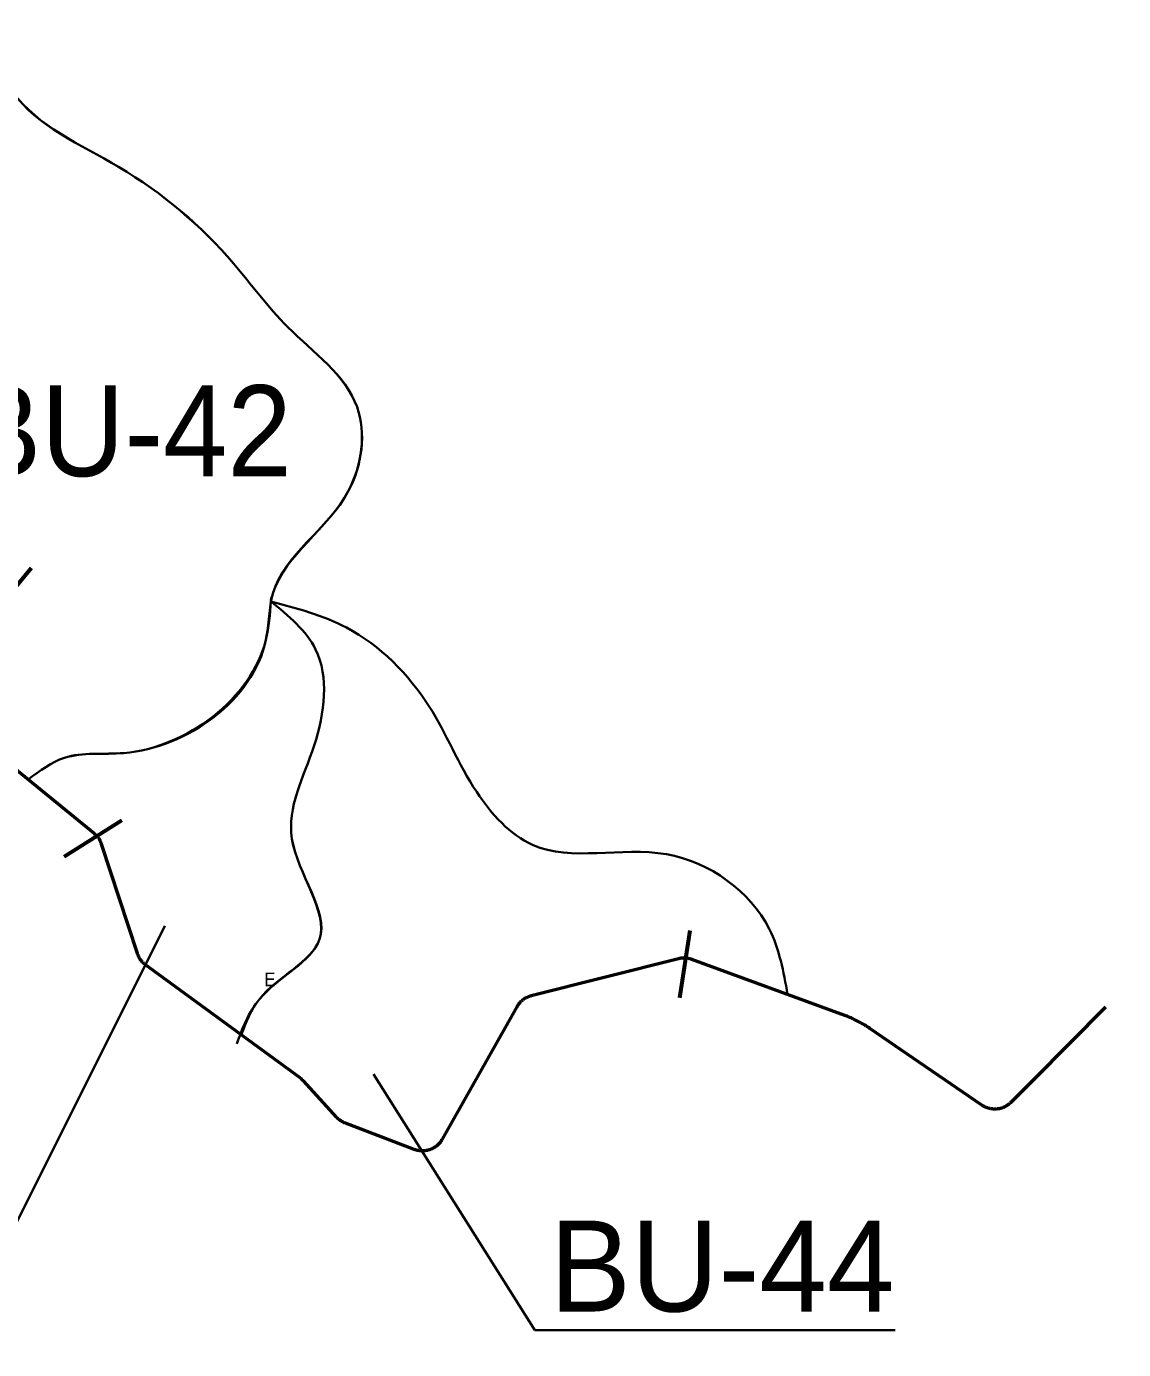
# Model space of a CAD drawing. Extents: x 553962 to 842807, y 8883888 to 9032388.
# Drawn here: x 617002 to 621825, y 8964199 to 8970016 of the extents above; entities that cross this region are included whole.
import ezdxf

# ---------------------------------------------------------------- set-up
doc = ezdxf.new("R2010")
doc.units = 0
doc.header["$LTSCALE"] = 150
doc.linetypes.add('MEDIUM_DASHED', pattern=[4.5, 3, -1.5])
for name, color, linetype, lineweight in [('20', 7, 'Continuous', 35), ('40', 7, 'Continuous', 60), ('60', 7, 'Continuous', 53), ('9', 7, 'Continuous', 90)]:
    doc.layers.add(name, color=color, linetype=linetype, lineweight=lineweight)

msp = doc.modelspace()

# ---------------------------------------------------------------- linework, layer by layer
at = {"layer": '20'}
for p, q in [((618076.1, 8967490.2), (618075.9, 8967488.8)), ((618075.9, 8967488.8), (618076.7, 8967487.9))]:
    msp.add_line(p, q, dxfattribs=at)
for points in [[(617010.1, 8966704.2), (616892.2, 8966800.4), (616890.1, 8966802.2), (616888, 8966804.1), (616885.9, 8966806.1), (616883.9, 8966808.1), (616882, 8966810.1), (616880.1, 8966812.2), (616878.2, 8966814.4), (616876.5, 8966816.6), (616874.8, 8966818.8)], [(617946.7, 8965582), (617525.8, 8965890.2), (617523.5, 8965891.9), (617521.3, 8965893.7), (617519.1, 8965895.5), (617517, 8965897.4), (617515, 8965899.4), (617513, 8965901.4), (617511.1, 8965903.4), (617509.2, 8965905.6), (617507.3, 8965907.7), (617505.6, 8965909.9), (617503.9, 8965912.2), (617502.3, 8965914.5), (617500.7, 8965916.9), (617499.2, 8965919.3), (617497.8, 8965921.7), (617496.4, 8965924.2), (617495.2, 8965926.7), (617493.9, 8965929.3), (617492.8, 8965931.9), (617491.7, 8965934.5), (617490.7, 8965937.1), (617489.8, 8965939.7), (617331.8, 8966421.2), (617330.9, 8966423.9), (617329.9, 8966426.6), (617328.8, 8966429.2), (617327.7, 8966431.8), (617326.5, 8966434.3), (617325.2, 8966436.8), (617323.8, 8966439.3), (617322.4, 8966441.8), (617320.9, 8966444.2), (617319.3, 8966446.5), (617317.7, 8966448.8), (617316, 8966451.1), (617314.2, 8966453.3), (617312.4, 8966455.5), (617310.6, 8966457.6), (617308.6, 8966459.6), (617306.6, 8966461.6), (617304.6, 8966463.6), (617302.5, 8966465.5), (617300.3, 8966467.3), (617300, 8966467.5), (617010.7, 8966703.7)], [(620349.2, 8965759.7), (619927.8, 8965914.1), (619925.2, 8965915.1), (619922.5, 8965915.9), (619919.7, 8965916.7), (619917, 8965917.4), (619914.2, 8965918.1), (619911.5, 8965918.6), (619908.7, 8965919.1), (619905.9, 8965919.5), (619903.1, 8965919.8), (619900.2, 8965920), (619897.4, 8965920.2), (619894.6, 8965920.2), (619891.8, 8965920.2), (619888.9, 8965920.2), (619886.1, 8965920), (619883.3, 8965919.7), (619880.5, 8965919.4), (619877.7, 8965919), (619874.9, 8965918.5), (619872.1, 8965918), (619869.4, 8965917.3), (619869, 8965917.2), (619220.9, 8965753.9), (619218.1, 8965753.2), (619215.4, 8965752.4), (619212.7, 8965751.5), (619210.1, 8965750.6), (619207.4, 8965749.5), (619204.8, 8965748.4), (619202.3, 8965747.2), (619199.7, 8965746), (619197.2, 8965744.7), (619194.8, 8965743.3), (619192.3, 8965741.8), (619190, 8965740.3), (619187.6, 8965738.7), (619185.3, 8965737), (619183.1, 8965735.3), (619180.9, 8965733.5), (619178.8, 8965731.6), (619176.7, 8965729.7), (619174.7, 8965727.8), (619172.7, 8965725.7), (619170.8, 8965723.6), (619168.9, 8965721.5), (619167.1, 8965719.3), (619165.4, 8965717.1), (619163.7, 8965714.8), (619162.1, 8965712.5), (619160.6, 8965710.1), (619159.1, 8965707.7), (619158.2, 8965706), (618829.8, 8965123.2), (618828.3, 8965120.7), (618826.9, 8965118.3), (618825.3, 8965116), (618823.7, 8965113.6), (618822, 8965111.4), (618820.2, 8965109.2), (618818.4, 8965107), (618816.5, 8965104.9), (618814.6, 8965102.8), (618812.6, 8965100.8), (618810.6, 8965098.8), (618808.5, 8965097), (618806.3, 8965095.1), (618804.1, 8965093.4), (618801.8, 8965091.7), (618799.5, 8965090), (618797.2, 8965088.4), (618794.8, 8965086.9), (618792.4, 8965085.5), (618789.9, 8965084.1), (618787.4, 8965082.8), (618784.8, 8965081.6), (618782.2, 8965080.4), (618779.6, 8965079.3), (618777, 8965078.3), (618774.3, 8965077.4), (618771.6, 8965076.5), (618768.9, 8965075.8), (618766.2, 8965075.1), (618763.4, 8965074.4), (618760.6, 8965073.9), (618757.8, 8965073.4), (618755.1, 8965073)], [(618755.1, 8965073), (618752.2, 8965072.7), (618749.4, 8965072.5), (618746.6, 8965072.3), (618743.8, 8965072.3), (618740.9, 8965072.3), (618738.1, 8965072.3), (618735.3, 8965072.5), (618732.5, 8965072.8), (618729.7, 8965073.1), (618726.9, 8965073.5), (618724.1, 8965074), (618721.3, 8965074.6), (618718.6, 8965075.2), (618715.8, 8965075.9), (618713.1, 8965076.7), (618710.4, 8965077.6), (618707.8, 8965078.5), (618707.1, 8965078.8), (618707.1, 8965078.8), (618404.7, 8965193.7), (618402.1, 8965194.8), (618399.5, 8965195.9), (618396.9, 8965197.1), (618394.4, 8965198.3), (618391.9, 8965199.7), (618389.4, 8965201.1), (618387, 8965202.5), (618384.7, 8965204.1), (618382.3, 8965205.7), (618380, 8965207.3), (618377.8, 8965209.1), (618375.6, 8965210.9), (618373.5, 8965212.7), (618371.4, 8965214.6), (618369.4, 8965216.6), (618367.4, 8965218.7), (618366.6, 8965219.6), (618219.4, 8965379.8), (618217.5, 8965381.9), (618215.5, 8965383.9), (618213.4, 8965385.8), (618211.3, 8965387.7), (618209.1, 8965389.5), (618206.9, 8965391.3), (618204.8, 8965392.9), (617947.1, 8965581.7)]]:
    msp.add_lwpolyline(points, dxfattribs=at)
for points in [[(617009.1, 8966705.1), (617168.7, 8966800.3), (617430.2, 8966821.5), (618054.6, 8967318.9), (618085.4, 8967523.3), (618416.8, 8967972.6), (618455.3, 8968342.8), (618150.9, 8968693.7), (617911.9, 8968974), (617407.1, 8969398.2), (616940.8, 8969729), (616902.9, 8969787)], [(616903.3, 8969787.5), (616940.8, 8969729), (617407.1, 8969398.2), (617911.9, 8968974), (618150.9, 8968693.7), (618455.3, 8968342.8), (618416.8, 8967972.6), (618085.4, 8967523.3), (618076.2, 8967491.5)], [(618076.1, 8967490.2), (618054.6, 8967318.9), (617430.2, 8966821.5), (617168.7, 8966800.3), (617009.1, 8966705.1)], [(617009.1, 8966705.1), (617168.7, 8966800.3), (617430.2, 8966821.5), (618054.6, 8967318.9), (618076.1, 8967490.2)], [(617926.3, 8965542.7), (618025.9, 8965739.3), (618290.8, 8966002.7), (618169.3, 8966444), (618266.5, 8966854.6), (618273.2, 8967277.4), (618075.9, 8967488.8)], [(618075.9, 8967488.8), (618273.2, 8967277.4), (618266.5, 8966854.6), (618169.3, 8966444), (618290.8, 8966002.7), (618025.9, 8965739.3), (617946.3, 8965582.1)], [(617946.3, 8965582.1), (618025.9, 8965739.3), (618290.8, 8966002.7), (618169.3, 8966444), (618266.5, 8966854.6), (618273.2, 8967277.4), (618075.9, 8967488.8)], [(618076.7, 8967487.9), (618408.7, 8967372.9), (618772.2, 8967026.6), (618981.4, 8966650.3), (619226.8, 8966417.7), (619815.7, 8966376.3), (620267.7, 8966048.1), (620348.3, 8965760)], [(620348.3, 8965760), (620267.7, 8966048.1), (619815.7, 8966376.3), (619226.8, 8966417.7), (618981.4, 8966650.3), (618772.2, 8967026.6), (618408.7, 8967372.9), (618076.7, 8967487.9)]]:
    msp.add_spline(points, degree=3, dxfattribs=at)
at = {"layer": '40'}
for p, q in [((616833, 8967405.1), (617024.5, 8967636)), ((617167.3, 8966366.8), (617421.2, 8966526.6)), ((619874.3, 8965745.2), (619920.5, 8966041.6))]:
    msp.add_line(p, q, dxfattribs=at)
at = {"layer": '40', "lineweight": 35}
for points in [[(617609.7, 8966061.3), (616189, 8963218.1), (618127.6, 8963218.1)], [(618527.2, 8965409.7), (619237.6, 8964284.3), (620821, 8964284.3)]]:
    msp.add_lwpolyline(points, dxfattribs=at)
at = {"layer": '60', "linetype": 'MEDIUM_DASHED'}
msp.add_line((621430.6, 8965386.2), (622031.1, 8965989.3), dxfattribs=at)
at = {"layer": '60'}
for points in [[(618755.1, 8965073), (618752.2, 8965072.7), (618749.4, 8965072.5), (618746.6, 8965072.3), (618743.8, 8965072.3), (618740.9, 8965072.3), (618738.1, 8965072.3), (618735.3, 8965072.5), (618732.5, 8965072.8), (618729.7, 8965073.1), (618726.9, 8965073.5), (618724.1, 8965074), (618721.3, 8965074.6), (618718.6, 8965075.2), (618715.8, 8965075.9), (618713.1, 8965076.7), (618710.4, 8965077.6), (618707.8, 8965078.5), (618707.1, 8965078.8), (618707.1, 8965078.8), (618404.7, 8965193.7), (618402.1, 8965194.8), (618399.5, 8965195.9), (618396.9, 8965197.1), (618394.4, 8965198.3), (618391.9, 8965199.7), (618389.4, 8965201.1), (618387, 8965202.5), (618384.7, 8965204.1), (618382.3, 8965205.7), (618380, 8965207.3), (618377.8, 8965209.1), (618375.6, 8965210.9), (618373.5, 8965212.7), (618371.4, 8965214.6), (618369.4, 8965216.6), (618367.4, 8965218.7), (618366.6, 8965219.6), (618219.4, 8965379.8), (618217.5, 8965381.9), (618215.5, 8965383.9), (618213.4, 8965385.8), (618211.3, 8965387.7), (618209.1, 8965389.5), (618206.9, 8965391.3), (618204.8, 8965392.9), (617525.8, 8965890.2), (617523.5, 8965891.9), (617521.3, 8965893.7), (617519.1, 8965895.5), (617517, 8965897.4), (617515, 8965899.4), (617513, 8965901.4), (617511.1, 8965903.4), (617509.2, 8965905.6), (617507.3, 8965907.7), (617505.6, 8965909.9), (617503.9, 8965912.2), (617502.3, 8965914.5), (617500.7, 8965916.9), (617499.2, 8965919.3), (617497.8, 8965921.7), (617496.4, 8965924.2), (617495.2, 8965926.7), (617493.9, 8965929.3), (617492.8, 8965931.9), (617491.7, 8965934.5), (617490.7, 8965937.1), (617489.8, 8965939.7), (617331.8, 8966421.2), (617330.9, 8966423.9), (617329.9, 8966426.6), (617328.8, 8966429.2), (617327.7, 8966431.8), (617326.5, 8966434.3), (617325.2, 8966436.8), (617323.8, 8966439.3), (617322.4, 8966441.8), (617320.9, 8966444.2), (617319.3, 8966446.5), (617317.7, 8966448.8), (617316, 8966451.1), (617314.2, 8966453.3), (617312.4, 8966455.5), (617310.6, 8966457.6), (617308.6, 8966459.6), (617306.6, 8966461.6), (617304.6, 8966463.6), (617302.5, 8966465.5), (617300.3, 8966467.3), (617300, 8966467.5), (616892.2, 8966800.4)], [(620672.5, 8965634.3), (620667, 8965637.4), (620661.4, 8965640.4), (620655.8, 8965643.3), (620650.2, 8965646.2), (620644.5, 8965649), (620638.8, 8965651.7), (620633, 8965654.3), (620627.2, 8965656.8), (620621.4, 8965659.3), (620615.6, 8965661.8), (620609.7, 8965664.1), (620603.8, 8965666.4), (620599.8, 8965667.8), (619927.8, 8965914.1), (619925.2, 8965915.1), (619922.5, 8965915.9), (619919.7, 8965916.7), (619917, 8965917.4), (619914.2, 8965918.1), (619911.5, 8965918.6), (619908.7, 8965919.1), (619905.9, 8965919.5), (619903.1, 8965919.8), (619900.2, 8965920), (619897.4, 8965920.2), (619894.6, 8965920.2), (619891.8, 8965920.2), (619888.9, 8965920.2), (619886.1, 8965920), (619883.3, 8965919.7), (619880.5, 8965919.4), (619877.7, 8965919), (619874.9, 8965918.5), (619872.1, 8965918), (619869.4, 8965917.3), (619869, 8965917.2), (619220.9, 8965753.9), (619218.1, 8965753.2), (619215.4, 8965752.4), (619212.7, 8965751.5), (619210.1, 8965750.6), (619207.4, 8965749.5), (619204.8, 8965748.4), (619202.3, 8965747.2), (619199.7, 8965746), (619197.2, 8965744.7), (619194.8, 8965743.3), (619192.3, 8965741.8), (619190, 8965740.3), (619187.6, 8965738.7), (619185.3, 8965737), (619183.1, 8965735.3), (619180.9, 8965733.5), (619178.8, 8965731.6), (619176.7, 8965729.7), (619174.7, 8965727.8), (619172.7, 8965725.7), (619170.8, 8965723.6), (619168.9, 8965721.5), (619167.1, 8965719.3), (619165.4, 8965717.1), (619163.7, 8965714.8), (619162.1, 8965712.5), (619160.6, 8965710.1), (619159.1, 8965707.7), (619158.2, 8965706), (618829.8, 8965123.2), (618828.3, 8965120.7), (618826.9, 8965118.3), (618825.3, 8965116), (618823.7, 8965113.6), (618822, 8965111.4), (618820.2, 8965109.2), (618818.4, 8965107), (618816.5, 8965104.9), (618814.6, 8965102.8), (618812.6, 8965100.8), (618810.6, 8965098.8), (618808.5, 8965097), (618806.3, 8965095.1), (618804.1, 8965093.4), (618801.8, 8965091.7), (618799.5, 8965090), (618797.2, 8965088.4), (618794.8, 8965086.9), (618792.4, 8965085.5), (618789.9, 8965084.1), (618787.4, 8965082.8), (618784.8, 8965081.6), (618782.2, 8965080.4), (618779.6, 8965079.3), (618777, 8965078.3), (618774.3, 8965077.4), (618771.6, 8965076.5), (618768.9, 8965075.8), (618766.2, 8965075.1), (618763.4, 8965074.4), (618760.6, 8965073.9), (618757.8, 8965073.4), (618755.1, 8965073)], [(621430.6, 8965386.2), (621330.2, 8965285.5), (621328.2, 8965283.5), (621326.1, 8965281.6), (621324, 8965279.7), (621321.8, 8965277.9), (621319.6, 8965276.2), (621317.3, 8965274.5), (621315, 8965272.9), (621312.6, 8965271.4), (621310.2, 8965269.9), (621307.7, 8965268.5), (621305.2, 8965267.2), (621302.7, 8965266), (621300.1, 8965264.8), (621297.5, 8965263.7), (621294.9, 8965262.6), (621292.2, 8965261.7), (621289.6, 8965260.8), (621286.8, 8965260), (621284.1, 8965259.2), (621281.3, 8965258.6), (621278.6, 8965258), (621275.8, 8965257.5), (621273, 8965257.1), (621270.2, 8965256.7), (621267.4, 8965256.5), (621264.6, 8965256.3), (621261.7, 8965256.2), (621258.9, 8965256.1), (621256.1, 8965256.2), (621253.2, 8965256.3), (621250.4, 8965256.6), (621247.6, 8965256.8), (621244.8, 8965257.2), (621242, 8965257.7), (621239.2, 8965258.2), (621236.5, 8965258.8), (621233.7, 8965259.5), (621231, 8965260.3), (621228.3, 8965261.1), (621225.7, 8965262), (621223, 8965263), (621220.4, 8965264.1), (621217.8, 8965265.2), (621215.2, 8965266.5), (621212.7, 8965267.8), (621210.2, 8965269.1), (621207.8, 8965270.5), (621205.4, 8965272), (621203, 8965273.6), (621203, 8965273.6), (620710.1, 8965611), (620704.9, 8965614.5), (620699.6, 8965618), (620694.3, 8965621.4), (620688.9, 8965624.8), (620683.5, 8965628), (620678, 8965631.2), (620672.5, 8965634.3)]]:
    msp.add_lwpolyline(points, dxfattribs=at)
at = {"layer": '9'}
msp.add_spline([(592698.5, 8977198.4), (599903.5, 8973292.7), (608459.2, 8968138.2), (612674.8, 8965332.6), (616842, 8962096.4), (620005, 8958671.2), (621134, 8957974.7), (621473.4, 8956805.3), (621586.2, 8956597.5)], degree=3, dxfattribs=at)

# ---------------------------------------------------------------- texts
at = {"layer": '20', "width": 0.9}
msp.add_text('E', height=60, dxfattribs=at).set_placement((618048, 8965796.2))
at = {"layer": '40', "width": 0.95}
msp.add_text('BU-42', height=400, dxfattribs=at).set_placement((616727.5, 8968038.6))
at = {"layer": '40'}
msp.add_text('BU-44', height=400, dxfattribs=at).set_placement((619302.5, 8964366.1))

doc.saveas('drawing.dxf')
